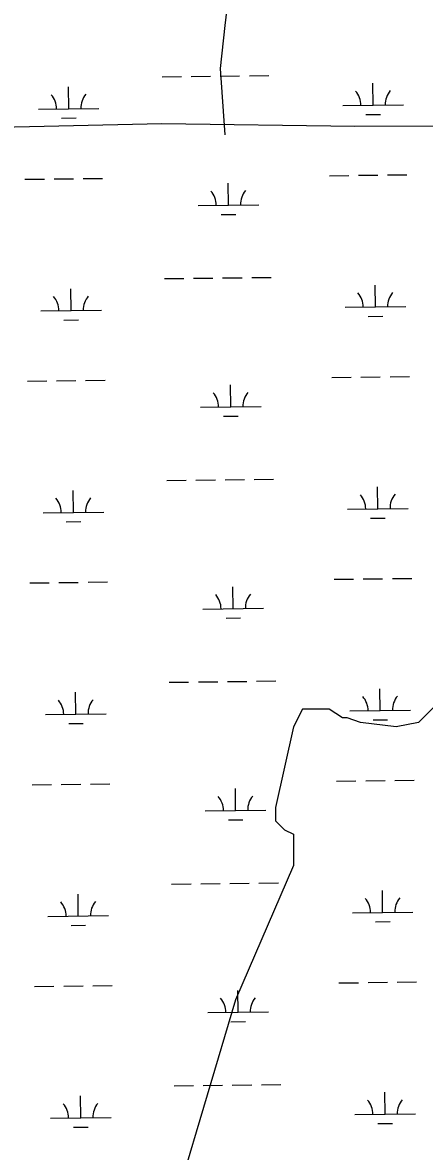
# Model space of a CAD drawing. Extents: x 3694830 to 3732949, y 415201 to 440970.
# Drawn here: x 3724023 to 3724685, y 428950 to 430810 of the extents above; entities that cross this region are included whole.
import ezdxf

# ---------------------------------------------------------------- set-up
doc = ezdxf.new("R2010")
doc.units = 0
doc.layers.add('V-TOPO-SHOR', color=7, linetype='Continuous')
doc.layers.add('V-WETL-SWMP', color=7, linetype='Continuous')

msp = doc.modelspace()

# ---------------------------------------------------------------- linework, layer by layer
at = {"layer": 'V-TOPO-SHOR'}
for points in [[(3724526, 431413.2), (3724544.3, 431314.6), (3724536.5, 431244.1), (3724505.2, 431181.4), (3724466, 431126.6), (3724434.7, 431087.4), (3724411.1, 431032.5), (3724372, 430938.5), (3724356.3, 430805.3), (3724348.5, 430734.8), (3724356.3, 430625.1)], [(3721370.7, 430621.4), (3721924.3, 430619.5), (3722410.5, 430619), (3722725.8, 430627.5), (3722811.3, 430627.2), (3722965.2, 430627.8), (3723029.4, 430632.9), (3723082.8, 430633.8), (3723139.4, 430628.3), (3723158.7, 430628.2), (3723183.3, 430635.6), (3723199.3, 430637.7), (3723242, 430636.5), (3723517.7, 430630.2), (3723790.3, 430633.6), (3724252, 430643.8), (3724570.4, 430639.5), (3725041.7, 430640), (3725641.3, 430646.6)], [(3724782.8, 429690.9), (3724727.2, 429686.2), (3724705.1, 429686.2), (3724675.6, 429656.7), (3724638.7, 429649.3), (3724579.8, 429656.7), (3724557.7, 429664.1), (3724550.3, 429664.1), (3724528.2, 429678.8), (3724528.2, 429678.8), (3724484, 429678.8), (3724469.3, 429649.3), (3724439.8, 429516.7), (3724439.8, 429494.6), (3724454.5, 429479.8), (3724469.3, 429472.5), (3724469.3, 429420.9), (3724373.5, 429199.8), (3724233.5, 428728.2)]]:
    msp.add_lwpolyline(points, dxfattribs=at)
at = {"layer": 'V-WETL-SWMP'}
for p, q in [((3724252.5, 430720.9), (3724284.5, 430721.3)), ((3724300.5, 430721.5), (3724332.5, 430721.9)), ((3724348.5, 430722.1), (3724380.5, 430722.5)), ((3724396.5, 430722.6), (3724428.5, 430723)), ((3724098.6, 430668.3), (3724098.1, 430704.3)), ((3724600.4, 430674.3), (3724600, 430710.3)), ((3724048.6, 430667.8), (3724148.5, 430668.9)), ((3724550.4, 430673.7), (3724650.4, 430674.9)), ((3724086.7, 430652.8), (3724110.7, 430653.1)), ((3724588.6, 430658.8), (3724612.6, 430659)), ((3724026.5, 430552), (3724058.5, 430552.4)), ((3724074.5, 430552.6), (3724106.5, 430553)), ((3724122.5, 430553.2), (3724154.5, 430553.6)), ((3724528.4, 430558), (3724560.4, 430558.4)), ((3724576.4, 430558.6), (3724608.4, 430559)), ((3724624.4, 430559.2), (3724656.4, 430559.6)), ((3724361.9, 430509.6), (3724361.5, 430545.6)), ((3724311.9, 430509), (3724411.9, 430510.2)), ((3724350.1, 430494), (3724374.1, 430494.3)), ((3724256.5, 430388.3), (3724288.5, 430388.7)), ((3724304.5, 430388.9), (3724336.5, 430389.2)), ((3724352.5, 430389.4), (3724384.5, 430389.8)), ((3724400.5, 430390), (3724432.5, 430390.4)), ((3724102.5, 430335.7), (3724102.1, 430371.7)), ((3724604.4, 430341.7), (3724604, 430377.7)), ((3724052.5, 430335.1), (3724152.5, 430336.3)), ((3724554.4, 430341.1), (3724654.4, 430342.3)), ((3724090.7, 430320.1), (3724114.7, 430320.4)), ((3724592.6, 430326.1), (3724616.6, 430326.4)), ((3724030.5, 430219.4), (3724062.5, 430219.8)), ((3724078.5, 430220), (3724110.5, 430220.4)), ((3724126.5, 430220.5), (3724158.5, 430220.9)), ((3724532.4, 430225.4), (3724564.4, 430225.8)), ((3724580.4, 430226), (3724612.4, 430226.3)), ((3724628.4, 430226.5), (3724660.4, 430226.9)), ((3724365.9, 430177), (3724365.4, 430213)), ((3724315.9, 430176.4), (3724415.9, 430177.6)), ((3724354.1, 430161.4), (3724378, 430161.7)), ((3724260.5, 430055.6), (3724292.5, 430056)), ((3724308.5, 430056.2), (3724340.5, 430056.6)), ((3724356.5, 430056.8), (3724388.5, 430057.2)), ((3724404.5, 430057.3), (3724436.4, 430057.7)), ((3724106.5, 430003), (3724106.1, 430039)), ((3724608.4, 430009), (3724607.9, 430045)), ((3724056.5, 430002.4), (3724156.5, 430003.6)), ((3724558.4, 430008.4), (3724658.4, 430009.6)), ((3724596.5, 429993.5), (3724620.5, 429993.7)), ((3724094.7, 429987.5), (3724118.7, 429987.8)), ((3724034.5, 429886.7), (3724066.5, 429887.1)), ((3724082.5, 429887.3), (3724114.5, 429887.7)), ((3724130.5, 429887.9), (3724162.5, 429888.3)), ((3724536.3, 429892.7), (3724568.3, 429893.1)), ((3724584.3, 429893.3), (3724616.3, 429893.7)), ((3724632.3, 429893.9), (3724664.3, 429894.3)), ((3724369.8, 429844.3), (3724369.4, 429880.3)), ((3724319.8, 429843.7), (3724419.8, 429844.9)), ((3724358, 429828.7), (3724382, 429829)), ((3724264.4, 429723), (3724296.4, 429723.4)), ((3724312.4, 429723.5), (3724344.4, 429723.9)), ((3724360.4, 429724.1), (3724392.4, 429724.5)), ((3724408.4, 429724.7), (3724440.4, 429725.1)), ((3724110.5, 429670.4), (3724110, 429706.4)), ((3724612.3, 429676.4), (3724611.9, 429712.4)), ((3724060.5, 429669.8), (3724160.5, 429671)), ((3724562.3, 429675.8), (3724662.3, 429677)), ((3724600.5, 429660.8), (3724624.5, 429661.1)), ((3724098.6, 429654.8), (3724122.6, 429655.1)), ((3724038.4, 429554.1), (3724070.4, 429554.5)), ((3724086.4, 429554.7), (3724118.4, 429555)), ((3724134.4, 429555.2), (3724166.4, 429555.6)), ((3724373.8, 429511.7), (3724373.4, 429547.7)), ((3724540.3, 429560.1), (3724572.3, 429560.5)), ((3724588.3, 429560.7), (3724620.3, 429561)), ((3724636.3, 429561.2), (3724668.3, 429561.6)), ((3724323.8, 429511.1), (3724423.8, 429512.3)), ((3724362, 429496.1), (3724386, 429496.4)), ((3724268.4, 429390.3), (3724300.4, 429390.7)), ((3724316.4, 429390.9), (3724348.4, 429391.3)), ((3724364.4, 429391.5), (3724396.4, 429391.9)), ((3724412.4, 429392), (3724444.4, 429392.4)), ((3724616.3, 429343.7), (3724615.9, 429379.7)), ((3724114.4, 429337.7), (3724114, 429373.7)), ((3724566.3, 429343.1), (3724666.3, 429344.3)), ((3724064.4, 429337.1), (3724164.4, 429338.3)), ((3724604.5, 429328.2), (3724628.5, 429328.4)), ((3724102.6, 429322.2), (3724126.6, 429322.5)), ((3724042.4, 429221.4), (3724074.4, 429221.8)), ((3724090.4, 429222), (3724122.4, 429222.4)), ((3724138.4, 429222.6), (3724170.4, 429223)), ((3724377.8, 429179), (3724377.3, 429215)), ((3724544.3, 429227.4), (3724576.3, 429227.8)), ((3724592.3, 429228), (3724624.3, 429228.4)), ((3724640.3, 429228.6), (3724672.3, 429229)), ((3724327.8, 429178.4), (3724427.8, 429179.6)), ((3724366, 429163.4), (3724390, 429163.7)), ((3724272.4, 429057.7), (3724304.4, 429058.1)), ((3724320.4, 429058.2), (3724352.4, 429058.6)), ((3724368.4, 429058.8), (3724400.4, 429059.2)), ((3724416.4, 429059.4), (3724448.4, 429059.8)), ((3724620.3, 429011.1), (3724619.8, 429047.1)), ((3724118.4, 429005.1), (3724118, 429041.1)), ((3724570.3, 429010.5), (3724670.3, 429011.7)), ((3724068.4, 429004.5), (3724168.4, 429005.7)), ((3724106.6, 428989.5), (3724130.6, 428989.8)), ((3724608.4, 428995.5), (3724632.4, 428995.8))]:
    msp.add_line(p, q, dxfattribs=at)
for centre, start, end in [((3724043.3, 430668.2), 359.9115, 41.4552), ((3724153.8, 430669.5), 139.9115, 181.4552), ((3724545.2, 430674.1), 359.9115, 41.4552), ((3724655.7, 430675.5), 139.9115, 181.4552), ((3724417.1, 430510.7), 139.9115, 181.4552), ((3724306.7, 430509.4), 359.9115, 41.4552), ((3724047.3, 430335.5), 359.9115, 41.4552), ((3724157.8, 430336.8), 139.9115, 181.4552), ((3724549.1, 430341.5), 359.9115, 41.4552), ((3724659.6, 430342.8), 139.9115, 181.4552), ((3724310.6, 430176.8), 359.9115, 41.4552), ((3724421.1, 430178.1), 139.9115, 181.4552), ((3724553.1, 430008.8), 359.9115, 41.4552), ((3724663.6, 430010.2), 139.9115, 181.4552), ((3724051.2, 430002.9), 359.9115, 41.4552), ((3724161.7, 430004.2), 139.9115, 181.4552), ((3724314.6, 429844.1), 359.9115, 41.4552), ((3724425.1, 429845.4), 139.9115, 181.4552), ((3724557.1, 429676.2), 359.9115, 41.4552), ((3724667.6, 429677.5), 139.9115, 181.4552), ((3724055.2, 429670.2), 359.9115, 41.4552), ((3724165.7, 429671.5), 139.9115, 181.4552), ((3724318.6, 429511.5), 359.9115, 41.4552), ((3724429, 429512.8), 139.9115, 181.4552), ((3724169.7, 429338.9), 139.9115, 181.4552), ((3724561, 429343.5), 359.9115, 41.4552), ((3724671.5, 429344.9), 139.9115, 181.4552), ((3724059.2, 429337.6), 359.9115, 41.4552), ((3724322.5, 429178.8), 359.9115, 41.4552), ((3724433, 429180.1), 139.9115, 181.4552), ((3724063.1, 429004.9), 359.9115, 41.4552), ((3724173.6, 429006.2), 139.9115, 181.4552), ((3724565, 429010.9), 359.9115, 41.4552), ((3724675.5, 429012.2), 139.9115, 181.4552)]:
    msp.add_arc(centre, 35.2, start, end, dxfattribs=at)

doc.saveas('drawing.dxf')
